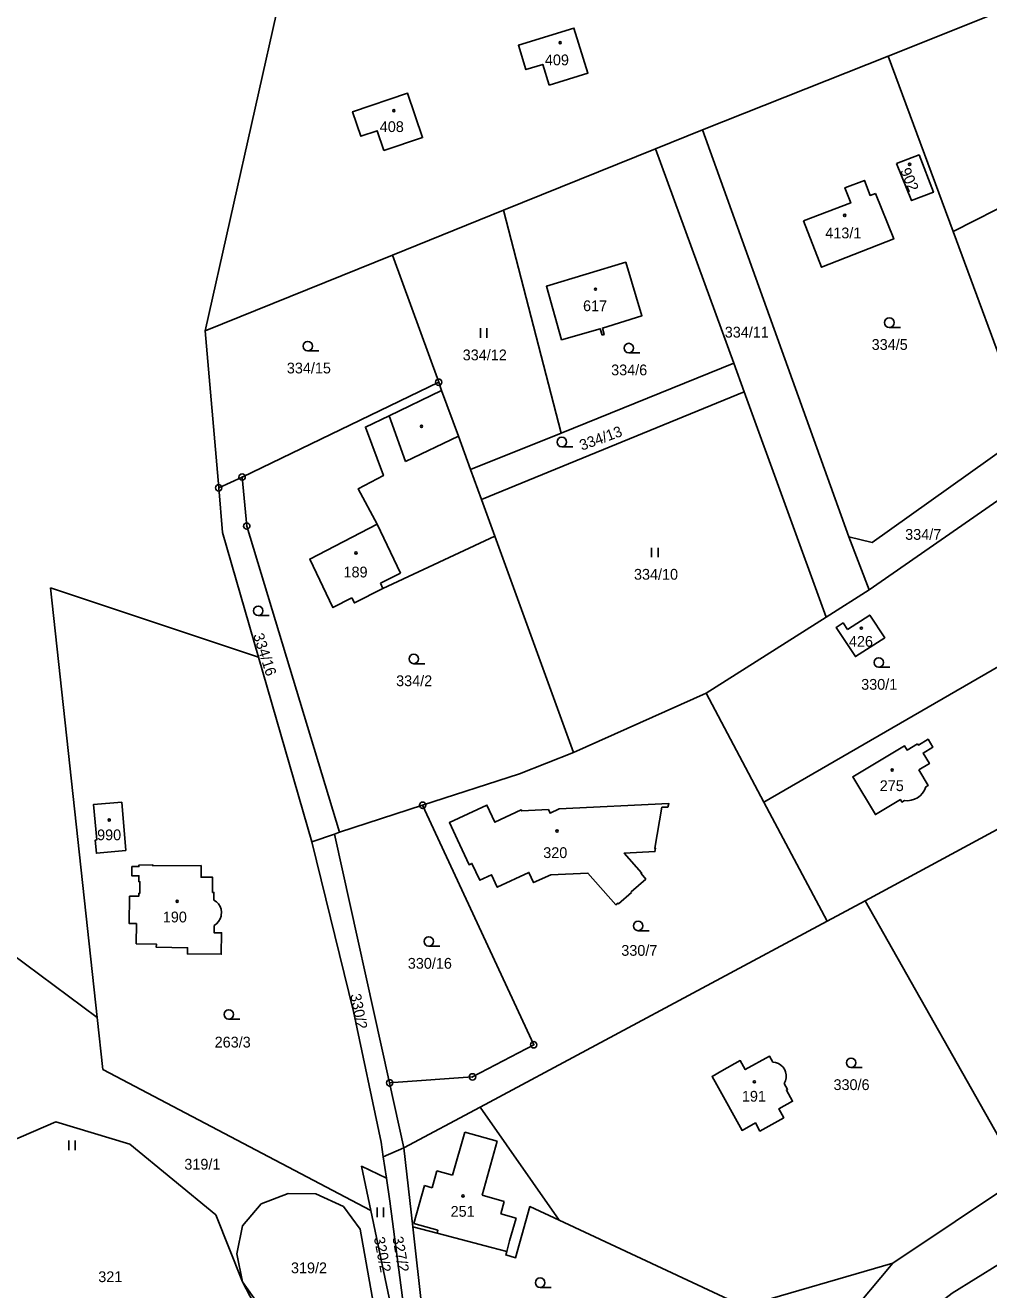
# Model space of a CAD drawing. Extents: x -725728 to -720881, y -1068679 to -1063504.
# Drawn here: x -724483.5 to -724331.5, y -1066802.4 to -1066603 of the extents above; entities that cross this region are included whole.
import ezdxf

# ---------------------------------------------------------------- set-up
doc = ezdxf.new("R2010")
doc.units = 0
for name, color, linetype in [('Hranice parcel', 7, 'Continuous'), ('Parcelní čísla', 7, 'Continuous'), ('Vnitřní kresba', 7, 'Continuous'), ('Značky bodu BP', 7, 'Continuous'), ('Značky budov', 7, 'Continuous'), ('Značky kultur', 7, 'Continuous')]:
    doc.layers.add(name, color=color, linetype=linetype)

# ---------------------------------------------------------------- blocks, each defined once
blk = doc.blocks.new('4.02_3')
at = {"layer": 'Značky budov'}
blk.add_circle((-0.001, 0), 0.0175, dxfattribs=at)
blk = doc.blocks.new('4.02_4')
at = {"layer": 'Značky budov'}
blk.add_circle((-0.001, 0), 0.0175, dxfattribs=at)
blk = doc.blocks.new('3.04_2')
at = {"layer": 'Značky kultur'}
blk.add_line((0.001, 0), (0.176, 0), dxfattribs=at)
blk.add_circle((0.001, 0.075), 0.075, dxfattribs=at)
blk = doc.blocks.new('3.04_3')
at = {"layer": 'Značky kultur'}
blk.add_line((0.001, 0), (0.176, 0), dxfattribs=at)
blk.add_circle((0.001, 0.075), 0.075, dxfattribs=at)
blk = doc.blocks.new('3.06_1')
at = {"layer": 'Značky kultur'}
for p, q in [((-0.051, 0), (-0.051, 0.15)), ((0.049, 0), (0.049, 0.15))]:
    blk.add_line(p, q, dxfattribs=at)
blk = doc.blocks.new('3.06_2')
at = {"layer": 'Značky kultur'}
for p, q in [((-0.051, 0), (-0.051, 0.15)), ((0.049, 0), (0.049, 0.15))]:
    blk.add_line(p, q, dxfattribs=at)
blk = doc.blocks.new('1.05_1')
at = {"layer": 'Značky bodu BP'}
for radius in [0.05, 0.00303]:
    blk.add_circle((0, 0), radius, dxfattribs=at)

msp = doc.modelspace()

# ---------------------------------------------------------------- linework, layer by layer
at = {"layer": 'Hranice parcel'}
for p, q in [((-724455.1, -1066651.2), (-724440.91, -1066587.89)), ((-724347.4, -1066607.83), (-724307.51, -1066591.96)), ((-724376.65, -1066619.47), (-724347.4, -1066607.83)), ((-724347.4, -1066607.83), (-724337.16, -1066635.53)), ((-724384.07, -1066622.47), (-724376.65, -1066619.47)), ((-724376.65, -1066619.47), (-724353.58, -1066683.7)), ((-724337.16, -1066635.53), (-724304.86, -1066619.03)), ((-724408.06, -1066632.17), (-724384.07, -1066622.47)), ((-724371.75, -1066656.3), (-724384.07, -1066622.47)), ((-724425.56, -1066639.25), (-724408.06, -1066632.17)), ((-724408.06, -1066632.17), (-724398.96, -1066667.3)), ((-724337.16, -1066635.53), (-724325.45, -1066667.19)), ((-724455.1, -1066651.2), (-724425.56, -1066639.25)), ((-724425.56, -1066639.25), (-724418.28, -1066659.28)), ((-724452.97, -1066675.95), (-724455.1, -1066651.2)), ((-724398.96, -1066667.3), (-724371.75, -1066656.3)), ((-724371.75, -1066656.3), (-724370.11, -1066660.8)), ((-724418.28, -1066659.28), (-724449.28, -1066674.25)), ((-724417.81, -1066660.59), (-724418.28, -1066659.28)), ((-724370.11, -1066660.8), (-724411.55, -1066677.78)), ((-724357.16, -1066696.36), (-724370.11, -1066660.8)), ((-724413.26, -1066673.08), (-724398.96, -1066667.3)), ((-724411.55, -1066677.78), (-724413.26, -1066673.08)), ((-724452.97, -1066675.95), (-724449.28, -1066674.25)), ((-724449.28, -1066674.25), (-724448.55, -1066681.98)), ((-724326.92, -1066675.73), (-724350.38, -1066692.02)), ((-724452.36, -1066682.97), (-724452.97, -1066675.95)), ((-724409.45, -1066683.57), (-724411.55, -1066677.78)), ((-724446.71, -1066702.65), (-724452.36, -1066682.97)), ((-724448.55, -1066681.98), (-724433.93, -1066730.29)), ((-724427.07, -1066691.81), (-724409.45, -1066683.57)), ((-724397.04, -1066717.72), (-724409.45, -1066683.57)), ((-724353.58, -1066683.7), (-724350.38, -1066692.02)), ((-724472.16, -1066759.49), (-724479.51, -1066691.74)), ((-724479.51, -1066691.74), (-724446.71, -1066702.65)), ((-724350.38, -1066692.02), (-724357.16, -1066696.36)), ((-724357.16, -1066696.36), (-724376.09, -1066708.32)), ((-724438.26, -1066731.8), (-724446.71, -1066702.65)), ((-724376.09, -1066708.32), (-724397.04, -1066717.72)), ((-724376.09, -1066708.32), (-724367.02, -1066725.55)), ((-724310.45, -1066719.16), (-724351, -1066741.08)), ((-724367.02, -1066725.55), (-724357.01, -1066744.33)), ((-724433.93, -1066730.29), (-724420.81, -1066726.02)), ((-724420.81, -1066726.02), (-724403.29, -1066763.81)), ((-724514.51, -1066727.99), (-724472.16, -1066759.49)), ((-724434.69, -1066730.56), (-724438.26, -1066731.8)), ((-724433.93, -1066730.29), (-724434.69, -1066730.56)), ((-724426.02, -1066769.82), (-724434.69, -1066730.56)), ((-724357.01, -1066744.33), (-724351, -1066741.08)), ((-724351, -1066741.08), (-724326.38, -1066784.7)), ((-724357.01, -1066744.33), (-724411.74, -1066773.65)), ((-724472.16, -1066759.49), (-724471.27, -1066767.73)), ((-724471.27, -1066767.73), (-724428.99, -1066789.95)), ((-724425.39, -1066769.77), (-724426.02, -1066769.82)), ((-724423.76, -1066780.07), (-724426.02, -1066769.82)), ((-724411.74, -1066773.65), (-724423.76, -1066780.07)), ((-724399.29, -1066791.48), (-724411.74, -1066773.65)), ((-724423.76, -1066780.07), (-724427.01, -1066781.47)), ((-724423.76, -1066780.07), (-724422.38, -1066792.51)), ((-724426.52, -1066784.86), (-724427.01, -1066781.47)), ((-724346.64, -1066798.27), (-724326.38, -1066784.7)), ((-724423.59, -1066815.74), (-724428.99, -1066789.95)), ((-724370.14, -1066805.08), (-724399.29, -1066791.48)), ((-724409.96, -1066795.8), (-724407.54, -1066796.44)), ((-724370.14, -1066805.08), (-724346.64, -1066798.27)), ((-724357.68, -1066811.38), (-724346.64, -1066798.27))]:
    msp.add_line(p, q, dxfattribs=at)
for points in [[(-724400.86, -1066612.43), (-724401.88, -1066609.14), (-724404.53, -1066609.96), (-724405.71, -1066606.13), (-724396.94, -1066603.42), (-724394.75, -1066610.54), (-724400.86, -1066612.43)], [(-724426.91, -1066622.75), (-724427.96, -1066619.62), (-724430.55, -1066620.49), (-724431.85, -1066616.61), (-724423.18, -1066613.7), (-724420.83, -1066620.7), (-724426.91, -1066622.75)], [(-724346.05, -1066624.79), (-724342.52, -1066623.43), (-724340.25, -1066629.32), (-724343.7, -1066630.64), (-724346.05, -1066624.79)], [(-724360.73, -1066633.85), (-724353.3, -1066631), (-724354.2, -1066628.62), (-724351.13, -1066627.46), (-724350.23, -1066629.82), (-724349.37, -1066629.49)], [(-724349.37, -1066629.49), (-724346.51, -1066636.68), (-724357.93, -1066641.16), (-724360.73, -1066633.85)], [(-724392.52, -1066651.86), (-724392.18, -1066651.77), (-724392.47, -1066650.74), (-724386.24, -1066648.81), (-724388.77, -1066640.36), (-724401.29, -1066644.16), (-724398.91, -1066652.58), (-724392.8, -1066650.84), (-724392.52, -1066651.86)], [(-724417.81, -1066660.59), (-724426.11, -1066664.57), (-724429.84, -1066666.36), (-724426.99, -1066674.02), (-724430.99, -1066676.12), (-724427.97, -1066681.66), (-724438.61, -1066687.19), (-724434.95, -1066694.85), (-724431.98, -1066693.29)], [(-724413.26, -1066673.08), (-724415.18, -1066667.82), (-724417.81, -1066660.59)], [(-724325.45, -1066667.19), (-724349.9, -1066684.57), (-724353.58, -1066683.7)], [(-724431.98, -1066693.29), (-724431.57, -1066694.09), (-724427.07, -1066691.81)], [(-724367.02, -1066725.55), (-724318.52, -1066697.5), (-724314.61, -1066702.94), (-724310.87, -1066704.61), (-724304.53, -1066704.86)], [(-724353.82, -1066698.3), (-724350.29, -1066696.02), (-724347.92, -1066699.6), (-724352.56, -1066702.56), (-724355.59, -1066697.97), (-724354.51, -1066697.25), (-724353.82, -1066698.3)], [(-724342.55, -1066720.45), (-724340.88, -1066719.45), (-724341.88, -1066717.78), (-724340.34, -1066716.85), (-724341.09, -1066715.61), (-724342.63, -1066716.54), (-724342.76, -1066716.32)], [(-724342.76, -1066716.32), (-724344.42, -1066717.33), (-724344.84, -1066716.64), (-724352.98, -1066721.53), (-724349.41, -1066727.49), (-724345.46, -1066725.13), (-724345.23, -1066725.51), (-724344.84, -1066725.28)], [(-724397.04, -1066717.72), (-724405.52, -1066721.04), (-724420.81, -1066726.02)], [(-724341.47, -1066723.12), (-724341.08, -1066722.89), (-724342.55, -1066720.45)], [(-724344.84, -1066725.28), (-724344.29, -1066725.31), (-724343.74, -1066725.24), (-724343.22, -1066725.07), (-724342.78, -1066724.85), (-724342.34, -1066724.51), (-724341.96, -1066724.1), (-724341.67, -1066723.63), (-724341.47, -1066723.12)], [(-724468.26, -1066725.52), (-724467.64, -1066733.15), (-724472.25, -1066733.59), (-724472.45, -1066731.51), (-724472.2, -1066731.48), (-724472.7, -1066725.9), (-724468.26, -1066725.52)], [(-724387.86, -1066739.76), (-724389.94, -1066741.55), (-724390.02, -1066741.47), (-724390.34, -1066741.73), (-724394.74, -1066736.72), (-724400.59, -1066737), (-724403.31, -1066738.23), (-724404.04, -1066736.63), (-724409.04, -1066738.95), (-724409.94, -1066736.99), (-724411.81, -1066737.85), (-724413.03, -1066735.21), (-724413.48, -1066735.42), (-724415.32, -1066731.47), (-724416.58, -1066728.75), (-724410.68, -1066725.99), (-724409.42, -1066728.71), (-724405.27, -1066726.75), (-724405.18, -1066726.92), (-724400.97, -1066726.71), (-724400.7, -1066727.29), (-724399.27, -1066726.61), (-724381.98, -1066725.76), (-724382.15, -1066726.32), (-724383.07, -1066726.35), (-724384.2, -1066732.8), (-724384.06, -1066732.81), (-724384.19, -1066733.33), (-724389.01, -1066733.56), (-724386.29, -1066736.68), (-724386.36, -1066736.77), (-724385.63, -1066737.66), (-724387.92, -1066739.66), (-724387.86, -1066739.76)], [(-724427.01, -1066781.47), (-724427.34, -1066779.18), (-724431.7, -1066758.57), (-724438.26, -1066731.8)], [(-724453.73, -1066740.98), (-724453.74, -1066739.78), (-724453.94, -1066739.78), (-724453.95, -1066737.38), (-724455.75, -1066737.39), (-724455.76, -1066735.54), (-724463.36, -1066735.59), (-724463.36, -1066735.44), (-724465.56, -1066735.45), (-724465.56, -1066735.7), (-724466.66, -1066735.7), (-724466.68, -1066737.14), (-724465.55, -1066737.15), (-724465.56, -1066738.08), (-724465.41, -1066738.08), (-724465.43, -1066739.93), (-724465.58, -1066739.92), (-724465.59, -1066740.39), (-724467.03, -1066740.37), (-724467.08, -1066744.68), (-724465.95, -1066744.69), (-724465.99, -1066747.88), (-724462.81, -1066747.92), (-724462.82, -1066748.43), (-724457.89, -1066748.49), (-724457.9, -1066749.47), (-724452.56, -1066749.53), (-724452.52, -1066746.14), (-724453.7, -1066746.13), (-724453.71, -1066744.98)], [(-724453.71, -1066744.98), (-724453.32, -1066744.71), (-724452.99, -1066744.37), (-724452.74, -1066743.96), (-724452.58, -1066743.51), (-724452.56, -1066743.38), (-724452.52, -1066742.91), (-724452.59, -1066742.44), (-724452.75, -1066741.99), (-724453, -1066741.59), (-724453.33, -1066741.25), (-724453.73, -1066740.98)], [(-724403.29, -1066763.81), (-724412.94, -1066768.87), (-724425.39, -1066769.77)], [(-724365.6, -1066766.56), (-724366.13, -1066765.59), (-724369.94, -1066767.71), (-724370.71, -1066766.31), (-724373.6, -1066767.91), (-724375.17, -1066768.79), (-724374.41, -1066770.15), (-724370.43, -1066777.31), (-724368.33, -1066776.14), (-724367.63, -1066777.41), (-724363.87, -1066775.32), (-724364.65, -1066773.92), (-724362.46, -1066772.71), (-724363.43, -1066770.96), (-724363.26, -1066770.86), (-724363.79, -1066769.9)], [(-724363.79, -1066769.9), (-724363.59, -1066769.48), (-724363.48, -1066769.02), (-724363.47, -1066768.55), (-724363.57, -1066768.09), (-724363.71, -1066767.75), (-724363.97, -1066767.36), (-724364.3, -1066767.03), (-724364.7, -1066766.78), (-724365.14, -1066766.62), (-724365.6, -1066766.56)], [(-724493.89, -1066782.53), (-724478.66, -1066775.94), (-724466.97, -1066779.51), (-724453.45, -1066790.66), (-724449.23, -1066801.21), (-724447.5, -1066804.52), (-724445.77, -1066815.34)], [(-724428.99, -1066789.95), (-724430.45, -1066782.96), (-724426.52, -1066784.86)], [(-724422.43, -1066815.76), (-724425.99, -1066788.5), (-724426.52, -1066784.86)], [(-724449.23, -1066801.21), (-724450.14, -1066796.78), (-724449.23, -1066792.38), (-724446.26, -1066788.89), (-724442.03, -1066787.29), (-724437.63, -1066787.34), (-724433.31, -1066789.3), (-724430.68, -1066792.92), (-724427.8, -1066808.84), (-724442.72, -1066806.78), (-724446.82, -1066804.64), (-724449.23, -1066801.21)], [(-724407.54, -1066796.44), (-724407.69, -1066796.97), (-724406.14, -1066797.4), (-724404.52, -1066791.6), (-724403.89, -1066789.33), (-724399.29, -1066791.48)], [(-724422.38, -1066792.51), (-724420.91, -1066805.71), (-724419.79, -1066815.75)], [(-724422.38, -1066792.51), (-724418.54, -1066793.53), (-724409.96, -1066795.8)], [(-724310.29, -1066792.93), (-724319.2, -1066793.79), (-724326.12, -1066796.05), (-724337.31, -1066802.99), (-724349.4, -1066812.36), (-724353.39, -1066816.86)]]:
    msp.add_lwpolyline(points, dxfattribs=at)
at = {"layer": 'Vnitřní kresba'}
for p, q in [((-724423.52, -1066671.82), (-724426.11, -1066664.57)), ((-724415.18, -1066667.82), (-724423.52, -1066671.82)), ((-724427.97, -1066681.66), (-724424.31, -1066689.42)), ((-724427.47, -1066691.01), (-724424.31, -1066689.42)), ((-724427.07, -1066691.81), (-724427.47, -1066691.01)), ((-724416.09, -1066784.39), (-724414.18, -1066777.57)), ((-724414.18, -1066777.57), (-724409.05, -1066779)), ((-724409.05, -1066779), (-724411.44, -1066787.53)), ((-724419.3, -1066786.36), (-724418.55, -1066783.7)), ((-724418.55, -1066783.7), (-724416.09, -1066784.39)), ((-724422.18, -1066792.02), (-724420.51, -1066786.02)), ((-724420.51, -1066786.02), (-724419.3, -1066786.36)), ((-724411.44, -1066787.53), (-724407.93, -1066788.51)), ((-724407.93, -1066788.51), (-724408.49, -1066790.49)), ((-724408.49, -1066790.49), (-724406.07, -1066791.17)), ((-724406.07, -1066791.17), (-724407.09, -1066794.73)), ((-724422.18, -1066792.02), (-724418.41, -1066793.06)), ((-724418.41, -1066793.06), (-724418.54, -1066793.53)), ((-724407.09, -1066794.73), (-724407.54, -1066796.44))]:
    msp.add_line(p, q, dxfattribs=at)

# ---------------------------------------------------------------- block references
at = {"layer": 'Značky bodu BP', "xscale": 10, "yscale": 10}
for p in [(-724418.28, -1066659.28), (-724452.97, -1066675.95), (-724449.28, -1066674.25), (-724448.55, -1066681.98), (-724420.81, -1066726.02), (-724403.29, -1066763.81), (-724426.02, -1066769.82), (-724412.94, -1066768.87)]:
    msp.add_blockref('1.05_1', p, dxfattribs=at)
at = {"layer": 'Značky budov', "xscale": 10, "yscale": 10}
for name, p in [('4.02_3', (-724399.11, -1066605.73)), ('4.02_3', (-724425.35, -1066616.46)), ('4.02_4', (-724344, -1066624.9)), ('4.02_3', (-724354.23, -1066632.97)), ('4.02_3', (-724393.54, -1066644.61)), ('4.02_3', (-724420.98, -1066666.25)), ('4.02_3', (-724431.32, -1066686.22)), ('4.02_3', (-724351.61, -1066698.09)), ('4.02_3', (-724346.75, -1066720.47)), ('4.02_3', (-724470.23, -1066728.36)), ('4.02_3', (-724399.6, -1066730.09)), ('4.02_4', (-724459.51, -1066741.17)), ('4.02_4', (-724368.48, -1066769.65)), ('4.02_4', (-724414.43, -1066787.66))]:
    msp.add_blockref(name, p, dxfattribs=at)
at = {"layer": 'Značky kultur', "xscale": 10, "yscale": 10}
for name, p in [('3.04_3', (-724347.22, -1066650.64)), ('3.06_1', (-724411.19, -1066652.28)), ('3.04_2', (-724438.93, -1066654.35)), ('3.04_3', (-724388.31, -1066654.65)), ('3.04_2', (-724398.87, -1066669.47)), ('3.06_2', (-724384.18, -1066686.89)), ('3.04_2', (-724446.75, -1066696.1)), ('3.04_2', (-724422.22, -1066703.69)), ('3.04_2', (-724348.88, -1066704.25)), ('3.04_2', (-724386.84, -1066745.81)), ('3.04_2', (-724419.85, -1066748.26)), ('3.04_2', (-724451.39, -1066759.77)), ('3.04_3', (-724353.24, -1066767.4)), ('3.06_2', (-724476.11, -1066780.41)), ('3.06_1', (-724427.46, -1066791)), ('3.04_2', (-724402.29, -1066802.09))]:
    msp.add_blockref(name, p, dxfattribs=at)

# ---------------------------------------------------------------- texts
at = {"layer": 'Parcelní čísla'}
for s, p in [('409', (-724401.53, -1066609.29)), ('408', (-724427.57, -1066619.82)), ('413/1', (-724357.31, -1066636.59)), ('617', (-724395.51, -1066648.08)), ('334/11', (-724373.16, -1066652.24)), ('334/5', (-724349.99, -1066654.19)), ('334/12', (-724414.49, -1066655.83)), ('334/15', (-724442.23, -1066657.9)), ('334/6', (-724391.08, -1066658.2)), ('334/7', (-724344.71, -1066684.15)), ('189', (-724433.29, -1066690.08)), ('334/10', (-724387.48, -1066690.44)), ('426', (-724353.58, -1066701.02)), ('334/2', (-724424.99, -1066707.24)), ('330/1', (-724351.65, -1066707.8)), ('275', (-724348.72, -1066723.79)), ('990', (-724472.15, -1066731.54)), ('320', (-724401.79, -1066734.35)), ('190', (-724461.79, -1066744.5)), ('330/7', (-724389.48, -1066749.77)), ('330/16', (-724423.15, -1066751.81)), ('263/3', (-724453.61, -1066764.24)), ('330/6', (-724356.01, -1066770.95)), ('191', (-724370.46, -1066772.78)), ('319/1', (-724458.39, -1066783.5)), ('251', (-724416.4, -1066790.94)), ('319/2', (-724441.58, -1066799.85)), ('321', (-724471.97, -1066801.25))]:
    msp.add_text(s, height=1.7, dxfattribs=at).set_placement(p)
for s, rotation, p in [('902', 293, (-724345.54, -1066625.89)), ('334/13', 20, (-724395.7, -1066670.1)), ('334/16', 288, (-724447.57, -1066699.18)), ('330/2', 281, (-724432.24, -1066755.91)), ('320/2', 281, (-724428.51, -1066794.26)), ('327/2', 280, (-724425.59, -1066794.19))]:
    msp.add_text(s, height=1.7, rotation=rotation, dxfattribs=at).set_placement(p)

doc.saveas('drawing.dxf')
